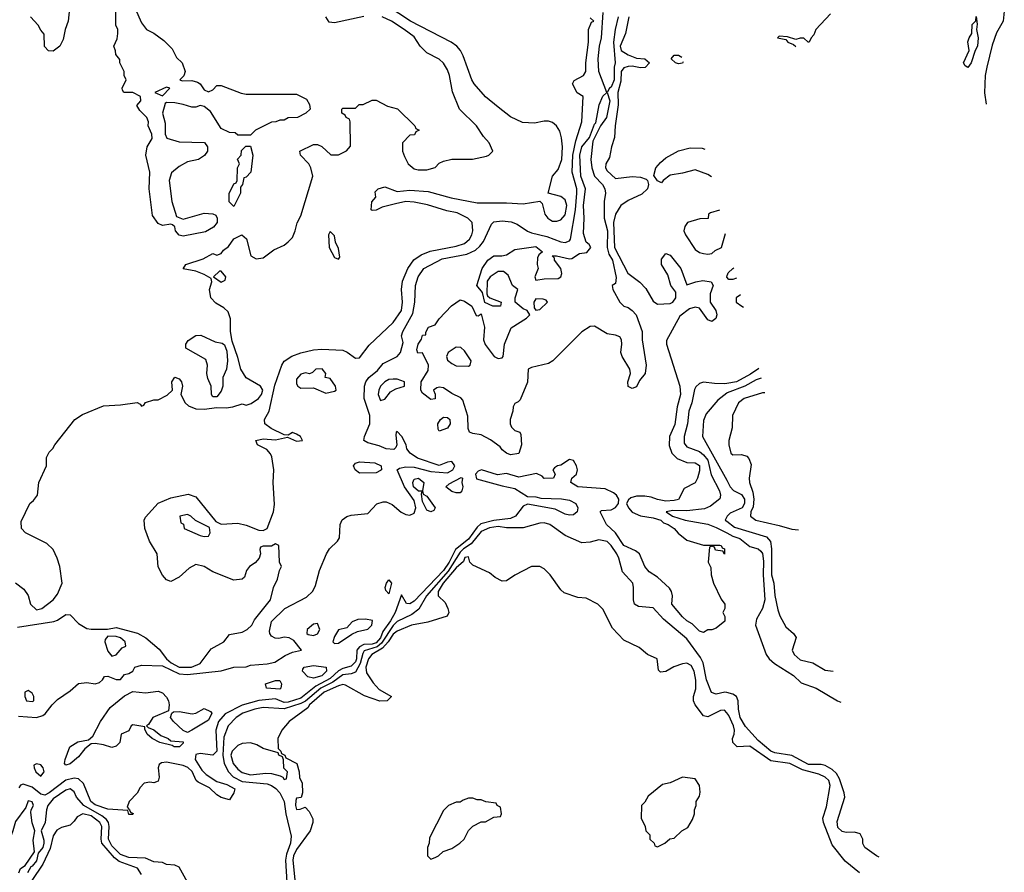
# Model space of a CAD drawing. Header units: inches. Extents: x 2348352 to 2479776, y 460422 to 613655.
# Tile 383 of 590: x 2436630 to 2441323, y 542512 to 546576. Entities that reach past the tile are written whole.
import ezdxf

# ---------------------------------------------------------------- set-up
doc = ezdxf.new("R2010")
doc.units = ezdxf.units.IN
doc.header["$MEASUREMENT"] = 0
doc.layers.add('C4534', color=7, linetype='Continuous')
doc.layers.add('C4544', color=7, linetype='Continuous')

msp = doc.modelspace()

# ---------------------------------------------------------------- linework, layer by layer
at = {"layer": 'C4534', "color": 4}
for points, elevation in [([(2436619.1, 543680.9), (2436792.2, 543707.8), (2436810, 543714), (2436850, 543740.4), (2436870, 543739.1), (2436910, 543698.4), (2436950, 543674.4), (2436970, 543670.4), (2437049.3, 543670.7), (2437090, 543678.8), (2437192.1, 543652.1), (2437230.7, 543630), (2437295.1, 543575.1), (2437330.4, 543530), (2437352, 543510), (2437390, 543489.4), (2437449, 543490), (2437490, 543507.6), (2437543.3, 543576.7), (2437602.7, 543610), (2437630, 543644.7), (2437690, 543656.4), (2437714.5, 543670), (2437736, 543690), (2437750, 543716), (2437826, 543810), (2437839.3, 543870), (2437859, 543910), (2437868.9, 543951.1), (2437878, 543970), (2437868, 543990), (2437866, 544070), (2437850, 544078), (2437830, 544066), (2437790, 544066), (2437778, 544062), (2437774, 544050), (2437778, 544030), (2437771.3, 544010), (2437753, 543987), (2437726, 543970), (2437711, 543950), (2437702, 543918), (2437691.1, 543908.9), (2437650, 543905.2), (2437550, 543944), (2437510, 543969), (2437470, 543979), (2437438, 543962), (2437390, 543918), (2437350, 543898), (2437330, 543906), (2437310, 543928), (2437290, 543968), (2437285.2, 544030), (2437249.3, 544090), (2437226.6, 544150), (2437223.7, 544190), (2437230, 544204.7), (2437290, 544270.8), (2437350, 544297.3), (2437433.7, 544313.7), (2437470, 544301), (2437564.7, 544184.7), (2437590, 544172), (2437670, 544176), (2437710, 544166), (2437770, 544142.8), (2437790, 544141), (2437809.3, 544150.7), (2437839.3, 544230), (2437844.7, 544264.7), (2437838.9, 544370), (2437841.3, 544430), (2437832.3, 544492.3), (2437826.2, 544506.2), (2437807.7, 544527.7), (2437764, 544550), (2437755.3, 544570), (2437790, 544578), (2437850, 544572.7), (2437906, 544586), (2437950, 544566.7), (2437978, 544570), (2437968.7, 544590), (2437950, 544601.2), (2437930, 544608), (2437910, 544595.3), (2437890, 544597.2), (2437828, 544628), (2437798, 544650), (2437796.9, 544670), (2437818.5, 544710), (2437846.6, 544833.4), (2437879.7, 544930), (2437890, 544948.2), (2437927.9, 544972.1), (2437970, 544988.9), (2438030, 545003.1), (2438070, 545006), (2438170, 545001.1), (2438191.7, 544991.7), (2438230, 544962.4), (2438250, 544964.4), (2438295.4, 545024.6), (2438410, 545132.7), (2438449.6, 545190), (2438454.3, 545230), (2438449.6, 545290), (2438454.7, 545330), (2438479.7, 545390), (2438508.7, 545431.3), (2438544.2, 545455.8), (2438587.4, 545472.6), (2438710, 545496), (2438750, 545508.8), (2438774.5, 545530), (2438785.1, 545550), (2438789.5, 545570), (2438786.6, 545610), (2438766, 545630), (2438714.9, 545654.9), (2438665.3, 545665.3), (2438574, 545694), (2438510, 545706.6), (2438470, 545709.2), (2438420.7, 545699.3), (2438358, 545682), (2438330, 545668), (2438310, 545666), (2438306, 545670), (2438308, 545708), (2438328, 545730), (2438324, 545756), (2438338, 545770), (2438370, 545779.3), (2438430, 545758), (2438490, 545763.8), (2438577.3, 545757.3), (2438687.2, 545727.2), (2438810, 545703), (2438950, 545704), (2439030, 545699.1), (2439110, 545711.3), (2439119.8, 545699.8), (2439133.7, 545650), (2439148.2, 545630), (2439161.2, 545621.2), (2439170, 545616.5), (2439190, 545616), (2439210, 545622), (2439230, 545645.5), (2439237.7, 545690), (2439230, 545717.2), (2439210, 545733.2), (2439148.7, 545750), (2439169, 545830), (2439197.5, 545862.5), (2439214, 545910), (2439217.6, 545970), (2439213.1, 546013.1), (2439204.4, 546044.4), (2439189.6, 546069.6), (2439170, 546086), (2439150, 546092.3), (2439130, 546092.7), (2439083.2, 546083.2), (2439026.3, 546086.3), (2438970, 546114), (2438910, 546159), (2438850, 546209.3), (2438796, 546270), (2438784.5, 546290), (2438743.9, 546403.9), (2438732, 546430), (2438714, 546450), (2438687, 546470), (2438493.3, 546570), (2438381.7, 546641.7)], 32), ([(2436867.3, 546630), (2436860.7, 546570), (2436846, 546530), (2436838, 546482), (2436822, 546450), (2436790, 546426), (2436767.3, 546427.3), (2436748.4, 546448.4), (2436747.3, 546507.3), (2436730, 546526), (2436718, 546550), (2436682, 546590)], 36), ([(2437181, 546630), (2437210, 546562), (2437234, 546530), (2437270, 546512), (2437316.9, 546476.9), (2437356.9, 546436.9), (2437376.9, 546396.9), (2437404.7, 546370), (2437418, 546330), (2437412, 546308), (2437394, 546290), (2437404.7, 546284.7), (2437450, 546286), (2437478, 546278), (2437490.7, 546270.7), (2437510, 546242), (2437530, 546232), (2437550, 546242), (2437570, 546262), (2437590, 546262), (2437685.4, 546225.4), (2437710, 546222), (2437950, 546222), (2437996.9, 546196.9), (2438011.6, 546171.6), (2438014, 546150), (2437994, 546130), (2437954, 546110), (2437910, 546108), (2437890, 546098), (2437870, 546098), (2437851.1, 546088.9), (2437830, 546088), (2437754, 546050), (2437730, 546026), (2437670, 546026), (2437656.4, 546036.4), (2437630, 546038), (2437590, 546058), (2437539.3, 546139.3), (2437510, 546162), (2437490, 546168), (2437470, 546159), (2437450, 546159), (2437410, 546172.3), (2437370, 546179.3), (2437330, 546182), (2437323.5, 546176.5), (2437310.8, 546130), (2437323.4, 546083.4), (2437322.8, 546030), (2437330.8, 546010.8), (2437390, 545994), (2437510.7, 545990.7), (2437524.7, 545970), (2437526, 545950), (2437510.8, 545929.2), (2437482, 545910), (2437430, 545899.3), (2437390, 545877.2), (2437354.2, 545845.8), (2437342.4, 545810), (2437354.9, 545710), (2437378, 545638), (2437410, 545626), (2437510, 545654.8), (2437550.7, 545650.7), (2437564.7, 545644.7), (2437572, 545630), (2437572, 545610), (2437553.4, 545586.6), (2437515.2, 545564.8), (2437410, 545543.7), (2437390, 545549.3), (2437373.2, 545570), (2437369.1, 545589.1), (2437359, 545599), (2437350, 545602), (2437310, 545595.1), (2437290, 545604.2), (2437263.7, 545643.7), (2437246.9, 545770), (2437249.7, 545850), (2437231.2, 545930), (2437236.9, 545970), (2437260.9, 546010), (2437259.3, 546030), (2437242.7, 546070), (2437244, 546090), (2437235.3, 546110), (2437203.1, 546143.1), (2437188, 546168), (2437208, 546190), (2437206, 546210), (2437170, 546228.7), (2437126, 546230), (2437120.4, 546240.4), (2437118, 546250), (2437138, 546290), (2437128, 546310), (2437128, 546330), (2437108, 546370), (2437107.3, 546387.3), (2437088, 546410), (2437087.3, 546427.3), (2437078, 546450), (2437094.6, 546485.4), (2437098, 546510), (2437098, 546530), (2437088.7, 546550), (2437088.4, 546628.4)], 36), ([(2439483, 546590), (2439468.6, 546530), (2439460.9, 546470), (2439468.4, 546370), (2439464, 546350), (2439463.2, 546290), (2439450, 546254.7), (2439440.7, 546250), (2439430.4, 546230), (2439443.8, 546190), (2439427.3, 546110), (2439398.8, 546070), (2439362, 545998), (2439352.2, 545910), (2439356.5, 545870), (2439370.2, 545830.2), (2439408, 545790), (2439419.3, 545770), (2439422, 545750), (2439416.4, 545710), (2439415.6, 545630), (2439431.6, 545570), (2439430.2, 545490), (2439438.2, 545458.2), (2439455.2, 545430), (2439473.4, 545346.6), (2439470, 545318), (2439454, 545310), (2439458, 545290), (2439491, 545230), (2439510, 545211), (2439530, 545204.9), (2439550, 545190.7), (2439568.8, 545168.8), (2439597.3, 545090), (2439597.3, 545050), (2439616, 544930), (2439610.7, 544889.3), (2439584, 544856), (2439570, 544826), (2439550, 544818), (2439530, 544828), (2439529, 544850), (2439542, 544890), (2439539, 544910), (2439501.2, 544970), (2439496, 544990), (2439500.9, 545030), (2439498, 545050), (2439490, 545064), (2439470, 545073.2), (2439430, 545079), (2439370, 545115.3), (2439350, 545114), (2439310, 545088.7), (2439172, 544950), (2439150, 544938), (2439070, 544918), (2439054, 544910), (2439051.1, 544848.9), (2439015.3, 544764.7), (2439006, 544754), (2438990, 544746), (2438982, 544730), (2438981, 544710), (2438968, 544670), (2438968, 544650), (2438974.4, 544634.4), (2438990, 544618), (2439014, 544610), (2439019.6, 544599.6), (2439022, 544550), (2439010, 544508), (2438970, 544501.2), (2438950, 544509.2), (2438930, 544525.2), (2438920.2, 544540.2), (2438873.9, 544573.9), (2438830, 544597), (2438790, 544602.9), (2438774, 544610), (2438767.5, 544627.5), (2438765.8, 544685.8), (2438742, 544762), (2438733.6, 544773.6), (2438690, 544794), (2438650, 544821.2), (2438630, 544824), (2438618, 544822), (2438602, 544810), (2438611, 544791), (2438610, 544769), (2438590, 544765.2), (2438550, 544795.3), (2438542.7, 544810), (2438543.7, 544850), (2438576.5, 544903.5), (2438579, 544930), (2438550, 544988), (2438527.3, 544987.3), (2438523.1, 545003.1), (2438529.4, 545030), (2438546, 545054), (2438550, 545072), (2438566, 545074), (2438566, 545086), (2438578, 545110), (2438610, 545122), (2438629.3, 545150), (2438688, 545212), (2438730, 545240.7), (2438750, 545234.8), (2438786, 545210), (2438806, 545166), (2438815.3, 545164.7), (2438830, 545174), (2438846, 545110), (2438841.6, 545050), (2438848.1, 545028.1), (2438892, 544970), (2438910, 544961), (2438930, 544964.7), (2438935.3, 544970), (2438941.2, 545030), (2438972.9, 545107.1), (2439046, 545154), (2439062, 545170), (2439049, 545190), (2439030, 545198.4), (2438991.8, 545230), (2438991.6, 545250), (2439004, 545290), (2438979, 545310), (2438958, 545358), (2438936.4, 545376.4), (2438910, 545375.3), (2438872, 545350), (2438858, 545330), (2438856, 545270), (2438859.6, 545259.6), (2438870.8, 545250.8), (2438924.7, 545230), (2438922, 545210), (2438886, 545210), (2438848, 545228), (2438836.4, 545276.4), (2438808.7, 545310), (2438834, 545390), (2438861.2, 545430), (2438890, 545450.8), (2438928.9, 545451.1), (2438950, 545456), (2438990, 545481), (2439090, 545494.4), (2439122, 545470), (2439104.5, 545455.5), (2439098.8, 545441.2), (2439096.3, 545410), (2439100.7, 545390), (2439086, 545350), (2439090, 545334), (2439130, 545340.5), (2439197.2, 545342.8), (2439209.3, 545350.7), (2439213.6, 545366.4), (2439209.5, 545390), (2439179.3, 545430), (2439179.3, 545439.3), (2439168, 545450), (2439189.6, 545450.4), (2439250, 545436.3), (2439261.5, 545438.5), (2439298.9, 545461.1), (2439333.4, 545466.6), (2439353.2, 545490), (2439344.7, 545504.7), (2439330, 545515.3), (2439317, 545557), (2439321.3, 545630), (2439318.3, 545690), (2439326.6, 545770), (2439304.5, 545830), (2439300.4, 545930), (2439310, 545970.4), (2439345.8, 546014.2), (2439370, 546078), (2439376, 546084), (2439392.3, 546170), (2439410, 546211.3), (2439428.7, 546230), (2439391.4, 546330), (2439387.5, 546390), (2439394.3, 546450), (2439403.9, 546490), (2439410.6, 546610)], 24), ([(2436610, 543891.3), (2436650, 543862), (2436670.7, 543830.7), (2436681, 543790), (2436710, 543762.8), (2436735.3, 543770), (2436790, 543811), (2436810, 543838), (2436832, 543890), (2436821.2, 543970), (2436809, 544010), (2436789, 544050), (2436758.9, 544078.9), (2436658, 544130), (2436638, 544150), (2436636.4, 544183.6), (2436678, 544270), (2436696.5, 544283.5), (2436715.3, 544310), (2436722, 544370), (2436758, 544450), (2436758, 544490), (2436770, 544514), (2436788.4, 544531.6), (2436798, 544550), (2436893.2, 544670), (2436930, 544694), (2437030, 544736.3), (2437110, 544740.5), (2437190, 544751.3), (2437203.6, 544743.6), (2437210, 544734), (2437222, 544738), (2437228.9, 544751.1), (2437270, 544764.7), (2437290, 544764.7), (2437333.6, 544786.4), (2437358, 544810), (2437355.3, 544850), (2437370, 544872), (2437390, 544864.7), (2437401, 544850), (2437406, 544830), (2437398.8, 544790), (2437418, 544750), (2437435.1, 544735.1), (2437470, 544722), (2437510, 544719.5), (2437570, 544728), (2437614.2, 544725.8), (2437646, 544730), (2437690, 544744.7), (2437710, 544738), (2437733.6, 544746.4), (2437768, 544770), (2437782, 544790), (2437788.7, 544810), (2437778, 544830), (2437710, 544868.7), (2437684, 544910), (2437670, 544966), (2437643.1, 545043.1), (2437635.3, 545090), (2437635.3, 545150), (2437623.1, 545183.1), (2437602.7, 545202.7), (2437564.8, 545224.8), (2437541.2, 545250), (2437534, 545290), (2437546, 545326), (2437542, 545342), (2437510, 545362), (2437470, 545378), (2437410, 545388), (2437422, 545410), (2437504.1, 545435.9), (2437550, 545462), (2437570, 545454), (2437590, 545462), (2437602, 545478), (2437624.7, 545495.3), (2437650, 545532), (2437688.9, 545551.1), (2437711.6, 545531.6), (2437731.1, 545451.1), (2437756.9, 545436.9), (2437790, 545441), (2437841.5, 545478.5), (2437890, 545500.7), (2437910, 545517.3), (2437930, 545538.8), (2437943.7, 545570), (2437952.5, 545607.5), (2437970, 545642), (2438028, 545830), (2438018, 545870), (2438008, 545890), (2437968, 545930), (2437966, 545950), (2438030, 545982), (2438050, 545982), (2438070, 545972), (2438112.7, 545932.7), (2438150, 545932), (2438188.4, 545951.6), (2438207.3, 545972.7), (2438206, 546090), (2438202, 546102), (2438186, 546110), (2438182, 546122), (2438166, 546130), (2438166, 546150), (2438170, 546154), (2438230, 546154), (2438248.4, 546171.6), (2438267.3, 546172.7), (2438310, 546192), (2438330, 546192), (2438383.6, 546163.6), (2438431.1, 546151.1), (2438514, 546070), (2438518, 546058), (2438534, 546050), (2438518, 546042), (2438512.7, 546027.3), (2438490, 546026), (2438454, 545990), (2438454, 545950), (2438463.6, 545923.6), (2438482, 545890), (2438510, 545866), (2438530, 545861), (2438570, 545861), (2438610, 545872), (2438630, 545892), (2438650, 545902), (2438690, 545912), (2438788.4, 545911.6), (2438854.6, 545925.4), (2438866, 545930), (2438886, 545950), (2438868, 545990), (2438840.2, 546020.2), (2438808, 546070), (2438726, 546150), (2438692.9, 546232.9), (2438679.3, 546310), (2438670, 546338), (2438650, 546368.7), (2438630, 546388.7), (2438570, 546419), (2438539, 546450), (2438510, 546494), (2438462, 546530), (2438402, 546570), (2438358, 546590)], 36), ([(2436624.2, 543255.8), (2436710, 543250.3), (2436740.4, 543259.6), (2436752.2, 543267.8), (2436784.2, 543310), (2436810, 543334.9), (2436870, 543376.4), (2436910, 543411.4), (2436950, 543417.4), (2436990, 543410.5), (2437010, 543417.3), (2437025.2, 543430), (2437034.6, 543445.4), (2437050, 543446.8), (2437090, 543431), (2437110, 543431.3), (2437130, 543454), (2437150, 543458.8), (2437168.7, 543470), (2437179, 543490), (2437210, 543499.6), (2437310, 543495.5), (2437390, 543457.4), (2437430, 543455), (2437590, 543472.7), (2437650, 543490.4), (2437709.4, 543490.6), (2437730, 543499.1), (2437810, 543504.9), (2437846.8, 543513.2), (2437894.9, 543545.1), (2437930, 543560.5), (2437972.7, 543570), (2437937.1, 543617.1), (2437914, 543630), (2437890, 543632), (2437865.8, 543625.8), (2437848, 543628), (2437830, 543638), (2437821.6, 543650), (2437821.1, 543661.1), (2437830, 543706.8), (2437894.5, 543770), (2437997.1, 543822.9), (2438027.9, 543852), (2438040.8, 543879.2), (2438058.9, 543950), (2438092.8, 544030), (2438106.1, 544053.9), (2438145.6, 544090), (2438153.7, 544106.3), (2438156.9, 544170), (2438167.9, 544192), (2438190, 544208.7), (2438210, 544214.6), (2438290, 544222.4), (2438332, 544268), (2438361.8, 544278.2), (2438377.2, 544277.2), (2438405.4, 544265.4), (2438448.6, 544228.6), (2438470, 544217.3), (2438490, 544214.9), (2438510, 544224.6), (2438518.8, 544250), (2438510, 544283.7), (2438463.9, 544350), (2438429.3, 544430), (2438441.1, 544438.9), (2438470, 544444.5), (2438510, 544442.9), (2438590, 544422), (2438670, 544415.8), (2438695.4, 544430), (2438704.7, 544450), (2438690, 544469.6), (2438670, 544467.6), (2438630, 544451.2), (2438526.3, 544486.3), (2438492, 544510), (2438475.1, 544530), (2438472.3, 544550), (2438452.3, 544590), (2438430, 544612.7), (2438424.7, 544610), (2438423.5, 544596.5), (2438428, 544550), (2438423.4, 544536.6), (2438412.8, 544527.3), (2438377.2, 544530), (2438344.2, 544544.2), (2438290, 544558.7), (2438269.8, 544569.8), (2438274, 544590), (2438299.3, 544650), (2438299.5, 544660.5), (2438298.7, 544690), (2438272.8, 544770), (2438273.6, 544830), (2438279.6, 544850), (2438294, 544870), (2438335.7, 544904.3), (2438362.6, 544937.4), (2438429.4, 544970), (2438446, 544990), (2438458, 545038), (2438449.2, 545070), (2438456, 545090), (2438504.4, 545175.6), (2438513.6, 545230), (2438516.2, 545310), (2438530, 545350.8), (2438557.2, 545390), (2438643.8, 545436.2), (2438760.9, 545459.1), (2438802.2, 545477.8), (2438823.8, 545496.2), (2438841.1, 545518.9), (2438878.9, 545601.1), (2438890, 545612.7), (2438930, 545616.9), (2438972.4, 545612.4), (2439002, 545602), (2439050, 545568.5), (2439070, 545560.4), (2439142.8, 545542.8), (2439210, 545517.3), (2439230, 545514), (2439250, 545522), (2439256.2, 545530), (2439278.9, 545670), (2439285.3, 545750), (2439285.1, 545770), (2439264.1, 545850), (2439266.3, 545930), (2439280.9, 545999.1), (2439309.3, 546090), (2439315.3, 546210), (2439287.5, 546227.5), (2439265.2, 546270), (2439272.9, 546287.1), (2439318, 546310), (2439328.7, 546330), (2439329, 546370), (2439342, 546470), (2439342, 546530), (2439355.3, 546564.7), (2439366, 546570), (2439350, 546586)], 28), ([(2439533.4, 546590), (2439517.3, 546510), (2439493, 546450), (2439497.1, 546430), (2439530, 546408.4), (2439570, 546393.7), (2439610.3, 546390.3), (2439632, 546370), (2439611.7, 546348.3), (2439590, 546346.3), (2439550, 546355.1), (2439530, 546354), (2439510, 546347.6), (2439496.5, 546330), (2439496.2, 546283.8), (2439480.7, 546230), (2439483.2, 546170), (2439467.8, 546070), (2439465.7, 546014.3), (2439450.6, 545970), (2439441, 545919), (2439424, 545890), (2439422, 545870), (2439430, 545856), (2439470, 545819.1), (2439550, 545828.2), (2439590, 545826.4), (2439616.4, 545816.4), (2439622.8, 545810), (2439627.7, 545790), (2439622, 545770), (2439595.6, 545744.4), (2439530, 545715.1), (2439494.8, 545690), (2439470, 545649.2), (2439461.3, 545610), (2439466, 545490), (2439528.4, 545368.4), (2439585.5, 545325.5), (2439614.3, 545294.3), (2439650, 545234.8), (2439670, 545220.5), (2439730, 545223), (2439744, 545230), (2439757.2, 545250), (2439757.2, 545277.2), (2439733.2, 545310), (2439719.6, 545359.6), (2439689, 545410), (2439690, 545434), (2439710, 545462), (2439730, 545454), (2439781, 545390), (2439810, 545312), (2439852.9, 545327.1), (2439886.8, 545333.2), (2439926, 545326), (2439936, 545310), (2439922, 545270), (2439922, 545230), (2439948.2, 545190), (2439952.4, 545170), (2439947.9, 545152.1), (2439930, 545137.2), (2439910, 545146), (2439870, 545201.2), (2439850, 545206.6), (2439822.6, 545197.4), (2439777, 545163), (2439713.4, 545046.6), (2439713, 545030), (2439776.5, 544830), (2439780.4, 544790), (2439763.8, 544730), (2439752.8, 544647.3), (2439728, 544590), (2439725.8, 544545.8), (2439739.1, 544510), (2439764.4, 544484.4), (2439810, 544464.9), (2439850, 544464), (2439870, 544450.7), (2439870, 544426), (2439861, 544390), (2439850, 544368), (2439798, 544342), (2439770.4, 544289.6), (2439750, 544283.6), (2439710, 544281.3), (2439670, 544288.6), (2439640.8, 544300.8), (2439610, 544305.7), (2439570, 544305.1), (2439543.1, 544296.9), (2439532.2, 544287.8), (2439523.1, 544270), (2439531.4, 544250), (2439549.3, 544229.3), (2439590, 544211.9), (2439650, 544201.8), (2439686, 544190), (2439698.6, 544178.5), (2439721, 544170), (2439750, 544150.7), (2439768.6, 544128.6), (2439810, 544094.8), (2439890, 544072), (2439968, 544072), (2439974, 544070), (2439978, 544058), (2439990, 544054), (2439990, 544028), (2439982, 544042), (2439947.3, 544047.3), (2439942, 544062), (2439930, 544066), (2439918, 544062), (2439912, 543990), (2439924.7, 543964.7), (2439926.8, 543930), (2439937.3, 543890), (2439974, 543814), (2439992, 543790), (2439992, 543770), (2439982, 543750), (2439991.1, 543731.1), (2439991.3, 543708.7), (2439950, 543675.3), (2439930, 543668), (2439910, 543668), (2439890, 543655.3), (2439870, 543661.2), (2439835.6, 543695.6), (2439809.3, 543710), (2439789.3, 543730), (2439739, 543790), (2439741.2, 543830), (2439737.2, 543850), (2439726.8, 543866.8), (2439670, 543919), (2439630, 543944), (2439609.6, 543969.6), (2439583.7, 544030), (2439564.9, 544044.9), (2439509.1, 544069.1), (2439470, 544129.6), (2439427, 544170), (2439397.2, 544230), (2439403.6, 544236.4), (2439450, 544240.2), (2439470, 544250.4), (2439484.4, 544270), (2439486.2, 544290), (2439474.3, 544310), (2439461.2, 544321.2), (2439420.5, 544340.5), (2439290, 544348.7), (2439257.2, 544370), (2439262, 544390), (2439284, 544410), (2439289, 544430), (2439284, 544450), (2439270, 544475.3), (2439250, 544479), (2439210, 544453.2), (2439194, 544450), (2439179.6, 544440.4), (2439172, 544430), (2439182, 544410), (2439174, 544390), (2439130, 544389.7), (2439120.2, 544400.2), (2439093.2, 544413.2), (2439010, 544395.9), (2438950, 544413.5), (2438906.9, 544406.9), (2438830.9, 544430.9), (2438815.8, 544424.2), (2438803.2, 544410), (2438807.9, 544387.9), (2438930, 544353.4), (2438990, 544342.2), (2439050, 544304), (2439090, 544302), (2439114.9, 544294.9), (2439213, 544293), (2439250, 544285.2), (2439281.6, 544270), (2439291, 544250), (2439286.8, 544230), (2439270, 544216), (2439250, 544214.5), (2439230, 544219.5), (2439182.7, 544242.7), (2439050, 544266), (2439030, 544258), (2438993.4, 544210), (2438970, 544198.9), (2438890, 544189.2), (2438827.6, 544172.4), (2438810, 544156.4), (2438770, 544099.8), (2438707.8, 544050), (2438677.2, 543990), (2438650, 543949.9), (2438510, 543804.7), (2438490, 543792.3), (2438473.6, 543793.6), (2438450, 543835.3), (2438419.1, 543750), (2438397.6, 543710), (2438361, 543659), (2438349.3, 543630), (2438330, 543606.5), (2438310, 543599.6), (2438270, 543598.3), (2438250, 543586.6), (2438236.8, 543570), (2438235.5, 543530), (2438230, 543515.1), (2438210, 543494.6), (2438170, 543483.9), (2438150, 543472.5), (2438110, 543435.8), (2438041.3, 543398.7), (2437970, 543341.9), (2437910, 543322.5), (2437890, 543320.6), (2437850, 543339.4), (2437770, 543331.4), (2437690, 543308.2), (2437610, 543267.6), (2437577.8, 543230), (2437564.4, 543190), (2437570, 543089.6), (2437550, 543069.7), (2437490, 543078.9), (2437470, 543074), (2437466.4, 543050), (2437498, 542998), (2437518.3, 542978.3), (2437570, 542944.9), (2437618, 542930), (2437654.8, 542910), (2437650.8, 542890), (2437630, 542858), (2437590, 542869.2), (2437570, 542880.9), (2437534, 542914), (2437481.3, 542941.3), (2437472, 542950), (2437452.9, 542992.9), (2437431.1, 543011.1), (2437410, 543021.1), (2437330, 543037.6), (2437306, 543034), (2437294.4, 543025.6), (2437290.7, 543010), (2437294.8, 542965.2), (2437290, 542946), (2437270, 542938), (2437250, 542942), (2437224, 542936), (2437204.5, 542915.5), (2437190, 542888.7), (2437152, 542850), (2437142, 542822), (2437154, 542810), (2437158, 542798), (2437171.6, 542791.6), (2437170, 542788), (2437150, 542788), (2437146, 542806), (2437050, 542812.3), (2436990, 542833.3), (2436968.4, 542850), (2436934.7, 542934.8), (2436910, 542957.6), (2436890, 542959.8), (2436850, 542950.8), (2436770.1, 542889.9), (2436750, 542879.8), (2436730, 542883.9), (2436690, 542917.7), (2436647.3, 542932.7), (2436633.3, 542926.7), (2436625.6, 542914.4)], 28), ([(2438271.2, 546591.2), (2438130, 546560.9), (2438104.8, 546564.8), (2438089.5, 546589.5)], 36), ([(2439770, 546365.6), (2439755.3, 546370), (2439736, 546390), (2439750, 546406.8), (2439770, 546407.7), (2439787, 546397.2)], 28), ([(2439792.5, 546375.2), (2439790, 546369.4), (2439770, 546365.6)], 28), ([(2439927.5, 545826.8), (2439910, 545838.4), (2439850, 545860.7), (2439790, 545844.4), (2439730, 545834.5), (2439698, 545810), (2439690, 545798), (2439670, 545808), (2439653.2, 545833.2), (2439662, 545870), (2439684.6, 545895.4), (2439710, 545918.4), (2439770, 545950.4), (2439826, 545966), (2439883.6, 545963.6), (2439895.1, 545958.4)], 28), ([(2439966.5, 545668.8), (2439923.6, 545656.4), (2439914, 545650), (2439911.6, 545628.4), (2439872.7, 545627.3), (2439814, 545610), (2439801, 545590), (2439796, 545570), (2439804, 545550), (2439850, 545481), (2439870, 545466), (2439890, 545461), (2439910, 545458), (2439930, 545462), (2439944.7, 545475.3), (2439975.3, 545490), (2439994.2, 545556.5)], 32), ([(2440000, 545349.2), (2439999.3, 545350), (2440000, 545351.7)], 28), ([(2440000, 544842.1), (2439990, 544840.5), (2439941.5, 544841.5), (2439890, 544849), (2439870, 544842), (2439853.4, 544826.6), (2439846.9, 544813.1), (2439834.6, 544750), (2439818.9, 544710), (2439813.1, 544650), (2439797.4, 544590), (2439797, 544557), (2439810, 544540.4), (2439870, 544517.4), (2439890, 544501.5), (2439910, 544477), (2439926.5, 544406.5), (2439965.5, 544330), (2439970.5, 544309.5), (2439967.3, 544292.7), (2439922.6, 544257.4), (2439894.9, 544245.1), (2439810, 544235.1), (2439743.7, 544236.3), (2439711, 544230), (2439741, 544210), (2439802.8, 544190), (2439910, 544171.3), (2439950, 544156.2), (2440000, 544129.5)], 32), ([(2440000, 544796.4), (2439957.2, 544762.8), (2439902.5, 544697.5), (2439890, 544666), (2439884, 544590), (2440000, 544381.4)], 36), ([(2440000, 544206.2), (2439993.4, 544190), (2440000, 544185.2)], 36), ([(2440000, 543368.9), (2439991.2, 543371.2), (2439950, 543361.6), (2439928.4, 543368.5), (2439903.5, 543430), (2439888.6, 543510), (2439875.1, 543535.1), (2439810, 543624.5), (2439698.8, 543718.8), (2439650, 543771.8), (2439579.6, 543779.6), (2439560.9, 543790), (2439555.6, 543810), (2439556.2, 543870), (2439552, 543890), (2439503.9, 543943.9), (2439486.6, 544010), (2439477, 544030), (2439450, 544069.3), (2439430, 544089.3), (2439390, 544097.2), (2439350, 544085.2), (2439310, 544082), (2439230, 544117.2), (2439157.2, 544170), (2439130, 544177.6), (2439110, 544176.9), (2439030, 544154.3), (2438950, 544154), (2438910, 544160.8), (2438870, 544154), (2438830, 544136.8), (2438781.6, 544078.4), (2438745.8, 544054.2), (2438730, 544038), (2438672.1, 543947.9), (2438569.3, 543830), (2438533, 543767), (2438498.5, 543741.5), (2438430, 543707.9), (2438410, 543688.9), (2438355.1, 543604.9), (2438333.8, 543586.2), (2438272.8, 543567.2), (2438264.9, 543555.1), (2438252.9, 543507.1), (2438230, 543466.6), (2438210, 543458.4), (2438170, 543453.7), (2438122.2, 543417.8), (2438065.8, 543390), (2437992.2, 543327.8), (2437970, 543316.1), (2437890, 543290.6), (2437790, 543297.4), (2437751, 543290), (2437694, 543270), (2437662, 543250), (2437623.8, 543210), (2437603.2, 543156.8), (2437599, 543070), (2437604.9, 543030), (2437625.7, 542990), (2437647.5, 542967.5), (2437690, 542945.2), (2437810, 542934.3), (2437830, 542926.4), (2437851.3, 542911.3), (2437870.2, 542890), (2437890.2, 542850), (2437898.6, 542790), (2437924.7, 542684.7), (2437920.9, 542650), (2437901.4, 542598.6), (2437896.9, 542570), (2437903.4, 542463.4)], 32), ([(2440000, 543272.1), (2439990, 543285.2), (2439970, 543282.7), (2439910, 543252.7), (2439890, 543257.2), (2439849.2, 543310), (2439841.2, 543330), (2439841.2, 543350), (2439853.3, 543386.7), (2439852.9, 543427.1), (2439844.5, 543470), (2439830, 543497.2), (2439810, 543509), (2439790, 543506), (2439748.4, 543491.6), (2439710, 543469), (2439685.2, 543465.2), (2439675.3, 543475.3), (2439669, 543529), (2439622, 543550), (2439583.1, 543583.1), (2439510, 543618), (2439456.4, 543676.4), (2439410, 543766), (2439386, 543790), (2439330, 543818), (2439290, 543822), (2439224.7, 543844.7), (2439210, 543858), (2439159, 543930), (2439130, 543959), (2439110, 543969), (2439070, 543969), (2438990, 543929), (2438950, 543902), (2438930, 543899), (2438896.5, 543916.5), (2438870, 543939), (2438790, 543975.3), (2438775.3, 543990), (2438770, 544015.3), (2438752.5, 544012.5), (2438745.8, 543994.2), (2438710, 543963.1), (2438648.7, 543890), (2438625.5, 543850), (2438624, 543830), (2438657.5, 543797.5), (2438670.8, 543770), (2438676, 543750), (2438667.1, 543732.9), (2438575.3, 543704.7), (2438498, 543690), (2438430, 543662), (2438410, 543646.3), (2438386.8, 543610), (2438360.1, 543579.9), (2438308.7, 543550), (2438292.9, 543530), (2438279.6, 543490), (2438282.5, 543462.5), (2438314.4, 543414.4), (2438343.5, 543383.5), (2438402, 543350), (2438382, 543330), (2438347.2, 543327.2), (2438273.6, 543353.6), (2438183.7, 543403.7), (2438170, 543406.6), (2438150, 543401.3), (2438081.1, 543370), (2438012, 543310), (2438003.5, 543296.5), (2437914, 543230), (2437878.8, 543190), (2437861, 543150), (2437862, 543102), (2437874, 543090), (2437878, 543078), (2437894, 543070), (2437898, 543058), (2437950.4, 543030.4), (2437962, 542990), (2437963.6, 542963.6), (2437976.9, 542936.9), (2437978, 542890), (2437971.6, 542868.4), (2437950, 542866), (2437946.4, 542853.6), (2437944, 542830), (2437950, 542812), (2437967.3, 542812.7), (2437990, 542822), (2438010, 542802), (2438027.3, 542767.3), (2438027.7, 542750), (2438014.6, 542710), (2437950, 542620.5), (2437935.9, 542590), (2437932.2, 542570), (2437944.6, 542444.6)], 36), ([(2437437.4, 542450), (2437390, 542537), (2437370, 542546.3), (2437330, 542549.6), (2437310, 542558.4), (2437270, 542562.4), (2437230, 542579.1), (2437150, 542581.6), (2437110, 542597.2), (2437070, 542637.3), (2437052.7, 542670), (2437056.5, 542730), (2437053.1, 542750), (2437043.4, 542763.4), (2437021.5, 542781.5), (2436936.4, 542830), (2436900.7, 542870), (2436890, 542896), (2436870, 542909.4), (2436850, 542902.9), (2436790, 542861.3), (2436764.4, 542830), (2436757.6, 542810), (2436751.8, 542750), (2436732.4, 542710), (2436744.4, 542664.4), (2436745.5, 542650), (2436739.7, 542630), (2436717.6, 542602.4), (2436710, 542567), (2436690, 542540.5), (2436682.5, 542537.5), (2436667.7, 542510)], 32), ([(2436625.6, 542510), (2436633.2, 542530), (2436656.3, 542543.7), (2436700.7, 542610), (2436694.3, 542665.7), (2436702.7, 542710), (2436690, 542748), (2436683.2, 542796.8), (2436684, 542810), (2436695.1, 542830), (2436690, 542848), (2436670, 542852.3), (2436658.8, 542821.2), (2436610, 542754), (2436597.6, 542710), (2436518, 542502)], 32), ([(2437210, 542500.9), (2437191.9, 542531.9), (2437103.7, 542563.7), (2437081.2, 542581.2), (2437021.5, 542650), (2437018, 542670), (2437022, 542730), (2437011.9, 542750), (2436970, 542781.3), (2436930.2, 542789.8), (2436904.2, 542775.8), (2436890, 542755.1), (2436870, 542737), (2436830, 542725.1), (2436807.5, 542712.5), (2436790, 542685.2), (2436774.6, 542625.4), (2436740.7, 542550), (2436688, 542472)], 36)]:
    msp.add_lwpolyline(points, dxfattribs=dict(at, elevation=elevation))
for points, elevation in [([(2437330, 546255.3), (2437274, 546230), (2437310, 546214), (2437346, 546250)], 36), ([(2437650, 545686), (2437628.4, 545708.4), (2437628.4, 545748.4), (2437650, 545794), (2437662, 545798), (2437666, 545810), (2437668, 545870), (2437678, 545890), (2437668.4, 545911.6), (2437686, 545930), (2437687.3, 545952.7), (2437707.3, 545972.7), (2437730, 545974), (2437742, 545930), (2437731.3, 545850), (2437710, 545826), (2437698, 545822), (2437692, 545790), (2437682, 545778), (2437682, 545750)], 36), ([(2438110, 545566), (2438102, 545550), (2438104.7, 545490), (2438130, 545442), (2438150, 545434), (2438155.3, 545444.7), (2438150, 545486), (2438135.3, 545515.3), (2438130, 545546)], 36), ([(2437590, 545378), (2437582, 545378), (2437554, 545350), (2437590, 545324.7), (2437610, 545334), (2437613.2, 545350)], 36), ([(2439090, 545246), (2439081.3, 545230), (2439083, 545203), (2439090, 545191.3), (2439110, 545194.8), (2439145.2, 545230), (2439138.9, 545238.9), (2439124.8, 545244.8)], 24), ([(2437550, 544778), (2437544, 544790), (2437542, 544830), (2437526.6, 544866.6), (2437522.7, 544890), (2437525.2, 544930), (2437517, 544957), (2437422, 545010), (2437422, 545030), (2437432.9, 545047.1), (2437470, 545070.7), (2437492.8, 545072.8), (2437561.4, 545041.4), (2437594.8, 545034.8), (2437606, 545026), (2437616.9, 544996.9), (2437621, 544950), (2437616, 544910), (2437598, 544870), (2437598, 544830), (2437590, 544806), (2437570, 544778)], 36), ([(2438710, 545015.3), (2438672, 544990), (2438664.7, 544970), (2438670, 544954), (2438690, 544938), (2438710, 544926), (2438770, 544924.7), (2438778, 544930), (2438782, 544950), (2438750, 544998), (2438733.6, 545013.6)], 24), ([(2438071.4, 544911.4), (2438042, 544910), (2438026, 544894), (2438011.3, 544888.7), (2437992.5, 544892.5), (2437970, 544887), (2437950, 544862), (2437950, 544841), (2437956.3, 544830), (2437970, 544820.4), (2438030, 544821), (2438090, 544796), (2438130, 544804.7), (2438138, 544810), (2438135.3, 544830), (2438110, 544866), (2438086, 544870), (2438088.7, 544890)], 32), ([(2438430, 544862.9), (2438410, 544862.9), (2438390, 544860.7), (2438370, 544849.3), (2438350, 544829), (2438341.6, 544810), (2438339.3, 544790), (2438350, 544761), (2438370, 544767.3), (2438398, 544802), (2438423.1, 544816.9), (2438464, 544830), (2438464, 544850)], 28), ([(2438630, 544615.3), (2438624.5, 544624.5), (2438622.9, 544650), (2438635.1, 544670), (2438650, 544681.6), (2438670, 544680.5), (2438680.5, 544670), (2438682, 544650), (2438670, 544629.5)], 24), ([(2438250, 544415.1), (2438229.3, 544430), (2438220.9, 544450), (2438230, 544462.8), (2438250, 544468), (2438323.4, 544463.4), (2438353.4, 544450), (2438354.8, 544430), (2438350, 544427), (2438330, 544416.9)], 28), ([(2438590, 544229.6), (2438570, 544238), (2438550, 544279), (2438545.6, 544314.4), (2438548.9, 544328.9), (2438531.1, 544328.9), (2438507.2, 544350), (2438504.7, 544370), (2438510, 544386), (2438531.3, 544390), (2438556, 544370), (2438550.6, 544330), (2438554, 544314), (2438570, 544304.9), (2438610.5, 544250), (2438603.5, 544236.5)], 24), ([(2438710, 544320.9), (2438690, 544327.3), (2438662, 544350), (2438676.5, 544363.5), (2438734.4, 544394.4), (2438741, 544390), (2438737.3, 544370), (2438742, 544350), (2438737.3, 544330), (2438730, 544321.2)], 24), ([(2437430, 544218), (2437394, 544210), (2437398, 544178), (2437411.6, 544171.6), (2437414, 544150), (2437490, 544118), (2437510, 544112), (2437530, 544114), (2437538, 544130), (2437535.3, 544155.3), (2437468.4, 544188.4), (2437446, 544210)], 32), ([(2438390, 543839), (2438375.5, 543855.5), (2438372.3, 543870), (2438378, 543890), (2438390, 543906.8), (2438402, 543890)], 24), ([(2438050, 543697.2), (2438030, 543694.5), (2438000.7, 543670), (2437998.8, 543650), (2438005.1, 543645.1), (2438030, 543640.4), (2438050, 543648.2), (2438060.9, 543670)], 28), ([(2438278.6, 543718.6), (2438242.5, 543717.5), (2438214.4, 543705.6), (2438190, 543678), (2438150, 543668), (2438130, 543635.3), (2438122.8, 543610), (2438130, 543602.8), (2438150, 543603.8), (2438212.7, 543647.3), (2438240.5, 543659.5), (2438290, 543671.3), (2438308.7, 543690), (2438311.7, 543711.7)], 28), ([(2437050, 543638), (2437038, 543622), (2437036, 543610), (2437050, 543566.8), (2437070, 543542), (2437090, 543548.4), (2437118.4, 543581.6), (2437135.3, 543590), (2437133.2, 543610), (2437110, 543629), (2437090, 543635.3)], 32), ([(2438030, 543437), (2438003.2, 543443.2), (2437978, 543470), (2437980.4, 543479.6), (2437986, 543490), (2438030, 543497.3), (2438090.5, 543490.5), (2438092.4, 543470), (2438070, 543448.7)], 24), ([(2437870, 543384.5), (2437806, 543390), (2437802, 543410), (2437850, 543426.8), (2437870, 543426), (2437878, 543410), (2437875.5, 543390)], 24), ([(2436670, 543378), (2436654, 543370), (2436654, 543350), (2436662, 543330), (2436690, 543326), (2436698, 543330), (2436698, 543350), (2436690, 543366)], 32), ([(2437366, 543110), (2437356.4, 543116.4), (2437298, 543130), (2437262, 543150), (2437238, 543170), (2437226, 543194), (2437226, 543206), (2437170, 543215.3), (2437162, 543210), (2437150, 543186), (2437114, 543170), (2437106.8, 543130), (2437090, 543113.2), (2437070, 543107.3), (2437030, 543119.5), (2436990, 543126), (2436970, 543124), (2436939.9, 543100.1), (2436910, 543062.7), (2436870, 543029.4), (2436850, 543022), (2436844, 543030), (2436846, 543050), (2436869.7, 543110.3), (2436906.7, 543133.3), (2436957.2, 543142.8), (2436978.7, 543161.3), (2437015.1, 543230), (2437062, 543298), (2437130, 543353), (2437170, 543373.4), (2437230, 543366.8), (2437290, 543374.8), (2437310, 543366.8), (2437330, 543346), (2437339.1, 543330), (2437343, 543310), (2437339.1, 543280.9), (2437264.7, 543250), (2437243.6, 543216.4), (2437234, 543210), (2437242, 543202), (2437270, 543191.3), (2437303.5, 543163.5), (2437338, 543150), (2437350, 543138), (2437410, 543134), (2437410, 543128), (2437392, 543110)], 24), ([(2437430, 543179), (2437410, 543188), (2437362.7, 543230), (2437349.2, 543250), (2437355.3, 543270), (2437363.2, 543276.8), (2437390, 543278), (2437452.7, 543267.3), (2437469.2, 543270.8), (2437510, 543292), (2437539.1, 543279.1), (2437546, 543270), (2437530, 543237.2), (2437450, 543189.3)], 24), ([(2437730, 543129), (2437690, 543125.2), (2437670, 543116), (2437642.4, 543090), (2437637, 543070), (2437648, 543030), (2437670, 543003.1), (2437690, 542987.2), (2437730, 542975.8), (2437804, 542984), (2437830, 542982.8), (2437872, 542972), (2437884.7, 542964.7), (2437890, 542954), (2437902, 542958), (2437906, 542990), (2437888.4, 543008.4), (2437887.3, 543047.3), (2437882, 543062), (2437866, 543070), (2437862, 543082), (2437790, 543102), (2437760.2, 543120.2)], 36), ([(2436710, 543028.7), (2436698, 543022), (2436698.8, 543010), (2436706.4, 542990), (2436730, 542970.8), (2436746, 542990), (2436741.2, 543010), (2436730, 543024)], 28), ([(2439790, 542966), (2439730, 542938), (2439694, 542930), (2439625.4, 542874.6), (2439610, 542846), (2439594, 542830), (2439592, 542770), (2439612, 542730), (2439614, 542710), (2439634, 542690), (2439634, 542670), (2439654, 542650), (2439658, 542638), (2439670, 542634), (2439690, 542642), (2439706, 542650), (2439728.4, 542671.6), (2439750, 542674), (2439786, 542710), (2439814.6, 542725.4), (2439836.4, 542763.6), (2439846, 542790), (2439846, 542810), (2439855.3, 542830), (2439855.3, 542850), (2439870, 542874), (2439873.2, 542893.2), (2439870, 542926), (2439850, 542958)], 44), ([(2438790, 542866), (2438770, 542866), (2438743.6, 542856.4), (2438730, 542846), (2438710, 542846), (2438674, 542830), (2438650, 542806), (2438583.6, 542676.4), (2438582, 542650), (2438574, 542630), (2438574, 542590), (2438590, 542574), (2438610, 542582), (2438626, 542590), (2438648.4, 542611.6), (2438690, 542624.7), (2438728, 542650), (2438748, 542670), (2438768.9, 542711.1), (2438790, 542732), (2438830, 542752), (2438850, 542752), (2438890, 542774), (2438922, 542778), (2438926, 542790), (2438922, 542822), (2438906, 542830), (2438902, 542842), (2438852.7, 542847.3), (2438830, 542858), (2438810, 542858)], 44)]:
    msp.add_lwpolyline(points, close=True, dxfattribs=dict(at, elevation=elevation))
at = {"layer": 'C4544', "color": 4}
for points, elevation in [([(2440495.3, 546604.7), (2440424.7, 546530), (2440415.3, 546504.7), (2440402, 546490), (2440394, 546470), (2440388, 546470), (2440368.4, 546488.4), (2440350, 546488.7), (2440330, 546482), (2440290, 546495.3), (2440250, 546498), (2440242, 546490), (2440282, 546482), (2440292, 546470), (2440318, 546458), (2440330, 546447.9)], 32), ([(2441323.4, 546616.6), (2441318, 546570), (2441286.4, 546513.6), (2441265.2, 546454.8), (2441239.6, 546350), (2441232.2, 546310), (2441228.2, 546228.2), (2441237.4, 546173.2)], 36), ([(2440000, 545351.7), (2440007, 545370), (2440030, 545390.6), (2440034.5, 545392.9)], 28), ([(2440046.5, 545343.9), (2440030, 545338), (2440010, 545337.2), (2440000, 545349.2)], 28), ([(2440066.1, 545264.6), (2440044.7, 545250), (2440046, 545230), (2440072, 545210), (2440080.3, 545206.7)], 32), ([(2440152.7, 544912.9), (2440113.1, 544886.9), (2440047.3, 544850), (2440000, 544842.1)], 32), ([(2440163.9, 544867.4), (2440141.2, 544858.8), (2440087, 544830), (2440002, 544798), (2440000, 544796.4)], 36), ([(2440181.3, 544796.8), (2440170, 544796.9), (2440083, 544770), (2440055.8, 544750), (2440027.2, 544690), (2440026.7, 544630), (2440010.6, 544570), (2440010.5, 544550), (2440020.5, 544510), (2440030, 544501.6), (2440070, 544502.8), (2440095.3, 544495.3), (2440104.9, 544484.9), (2440116.3, 544456.3), (2440106.7, 544390), (2440108.9, 544370), (2440124.7, 544324.7), (2440129, 544290), (2440125.7, 544254.3), (2440115.2, 544230), (2440112.9, 544210), (2440139.3, 544190), (2440250, 544165.7), (2440310, 544147.3), (2440342, 544144.8)], 44), ([(2440000, 544381.4), (2440017.4, 544350), (2440032, 544332), (2440070, 544312.1), (2440085.3, 544290), (2440085.6, 544270), (2440074.3, 544250), (2440016.9, 544223.1), (2440001.6, 544210), (2440000, 544206.2)], 36), ([(2440000, 544185.2), (2440037.8, 544157.8), (2440190, 544110.3), (2440209.2, 544089.2), (2440214.3, 544054.3), (2440213.8, 543930), (2440224.4, 543890), (2440230, 543832), (2440243.8, 543763.8), (2440253.7, 543733.7), (2440282, 543682), (2440318, 543650), (2440330.6, 543630.6), (2440312, 543570), (2440322, 543550), (2440350, 543524.7), (2440410, 543510.8), (2440470, 543474.8), (2440507.9, 543471.2)], 36), ([(2440000, 544129.5), (2440030, 544113.6), (2440063.4, 544103.4), (2440110, 544064.9), (2440150, 544053.4), (2440163, 544043), (2440170, 544031.3), (2440175.8, 543995.8), (2440173.4, 543930), (2440182, 543810), (2440170.3, 543770), (2440141.8, 543718.2), (2440138, 543690), (2440188.5, 543550), (2440202.4, 543530), (2440227.3, 543507.3), (2440319.3, 543450), (2440355.6, 543415.6), (2440426, 543390), (2440528.7, 543328.7), (2440544.5, 543322.5)], 32), ([(2440726.6, 542583.7), (2440714, 542590), (2440658, 542630), (2440649, 542649), (2440649, 542670), (2440635.6, 542695.6), (2440610, 542702.7), (2440570, 542700.9), (2440550, 542706.6), (2440530, 542726), (2440526.7, 542753.3), (2440562.9, 542870), (2440560.7, 542890), (2440537.3, 542957.3), (2440522.9, 542982.9), (2440502.5, 543002.5), (2440470, 543020.4), (2440450, 543025.1), (2440390, 543026), (2440310, 543068.7), (2440230, 543081.5), (2440210, 543088.6), (2440150, 543139.7), (2440090, 543207.6), (2440065.1, 543250), (2440056, 543290), (2440055.4, 543330), (2440047, 543350), (2440030, 543361.3), (2440000, 543368.9)], 32), ([(2440633.2, 542510), (2440565.3, 542565.3), (2440502.5, 542642.5), (2440461.3, 542750), (2440458.7, 542770), (2440476.6, 542823.4), (2440493.9, 542926.1), (2440487.3, 542950), (2440470, 542965.6), (2440439.4, 542979.4), (2440360.8, 543000.8), (2440301.2, 543030), (2440210, 543043.1), (2440110, 543113), (2440049.5, 543110), (2440029.7, 543130), (2440028.2, 543150), (2440036.3, 543170), (2440038, 543190), (2440032.6, 543210), (2440010, 543259), (2440000, 543272.1)], 36)]:
    msp.add_lwpolyline(points, dxfattribs=dict(at, elevation=elevation))
at = {"layer": 'C4544', "color": 4, "elevation": 32}
msp.add_lwpolyline([(2441150, 546349), (2441136.4, 546356.4), (2441129.2, 546370), (2441155.3, 546430), (2441149.5, 546470.5), (2441155.3, 546490), (2441168.7, 546510), (2441170, 546554), (2441188.4, 546571.6), (2441190, 546591.3), (2441194.8, 546554.8), (2441191, 546530), (2441198.8, 546490), (2441196.3, 546450), (2441184.7, 546430), (2441164.7, 546370)], close=True, dxfattribs=at)

doc.saveas('drawing.dxf')
